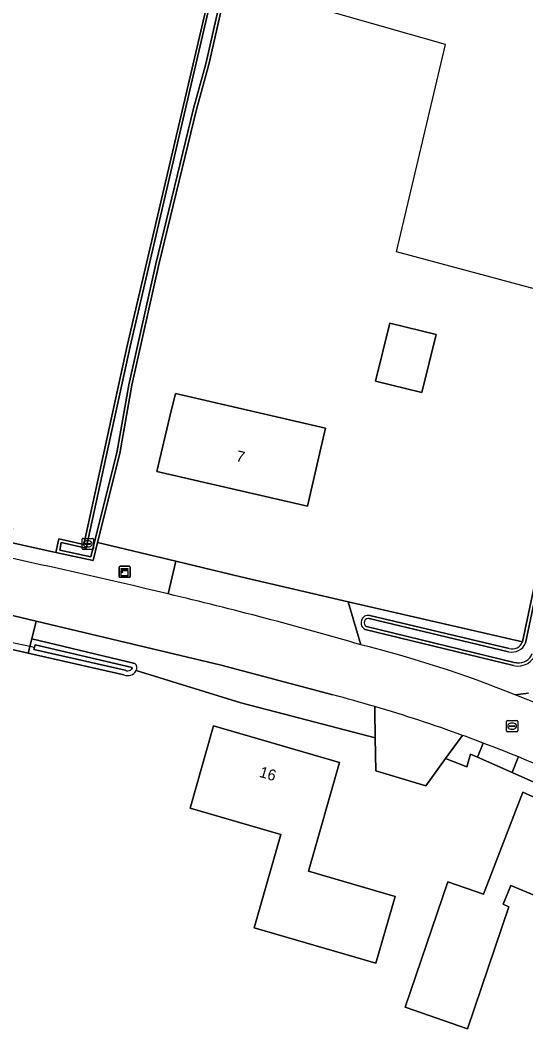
# Model space of a CAD drawing. Extents: x 162879 to 165540, y 384011 to 385181.
# Drawn here: x 164829.2 to 164874.9, y 384549.1 to 384641.5 of the extents above; entities that cross this region are included whole.
import ezdxf

# ---------------------------------------------------------------- set-up
doc = ezdxf.new("R2010")
doc.units = 0
for name, color, linetype in [('IMGEO_Brandkraan', 7, 'Continuous'), ('IMGEO_Duiker', 7, 'Continuous'), ('IMGEO_Erf', 7, 'Continuous'), ('IMGEO_Grasland_agrarisch', 7, 'Continuous'), ('IMGEO_Groenvoorziening', 7, 'Continuous'), ('IMGEO_Hek', 7, 'Continuous'), ('IMGEO_Kast', 7, 'Continuous'), ('IMGEO_Oever', 7, 'Continuous'), ('IMGEO_Pand', 7, 'Continuous'), ('IMGEO_Pand_nummerreeks', 7, 'Continuous'), ('IMGEO_Rijbaan_lokaal_gesloten', 7, 'Continuous'), ('IMGEO_Rijbaan_lokaal_halfverhard', 7, 'Continuous'), ('IMGEO_Rijbaan_lokaal_open', 7, 'Continuous'), ('IMGEO_Rioolput', 7, 'Continuous'), ('IMGEO_Voetpad_halfverhard', 7, 'Continuous'), ('IMGEO_Voetpad_open', 7, 'Continuous'), ('IMGEO_Waterloop', 7, 'Continuous')]:
    doc.layers.add(name, color=color, linetype=linetype)

msp = doc.modelspace()

# ---------------------------------------------------------------- linework, layer by layer
at = {"layer": 'IMGEO_Brandkraan'}
for p, q in [((164873.15, 384577.11), (164873.15, 384577.962)), ((164873.225, 384578.036), (164874.077, 384578.036)), ((164873.409, 384577.53), (164873.409, 384577.542)), ((164873.847, 384577.493), (164873.449, 384577.493)), ((164873.452, 384577.579), (164873.85, 384577.579)), ((164873.638, 384577.816), (164873.663, 384577.816)), ((164873.893, 384577.542), (164873.893, 384577.53)), ((164874.151, 384577.962), (164874.151, 384577.11)), ((164874.077, 384577.036), (164873.225, 384577.036)), ((164873.661, 384577.256), (164873.636, 384577.256))]:
    msp.add_line(p, q, dxfattribs=at)
for points in [[(164873.15, 384577.11), (164873.15, 384577.962)], [(164873.225, 384578.036), (164874.077, 384578.036)], [(164874.151, 384577.962), (164874.151, 384577.11)], [(164874.077, 384577.036), (164873.225, 384577.036)]]:
    msp.add_lwpolyline(points, dxfattribs=at)
for centre, radius, start, end in [((164873.227, 384577.96), 0.0765, 91.55205, 178.44795), ((164873.227, 384577.96), 0.0765, 91.55205, 178.44795), ((164873.449, 384577.539), 0.0403, 85.87752, 175.75265), ((164873.446, 384577.529), 0.0366, 178.93798, 274.71019), ((164873.85, 384577.536), 0.043, 264.86636, 352.45326), ((164873.854, 384577.541), 0.0386, 1.73085, 96.63898), ((164874.075, 384577.96), 0.0765, 1.55205, 88.44795), ((164874.075, 384577.96), 0.0765, 1.55205, 88.44795), ((164873.227, 384577.112), 0.0765, 181.55205, 268.44795), ((164873.227, 384577.112), 0.0765, 181.55205, 268.44795), ((164874.075, 384577.112), 0.0765, 271.55205, 358.44795), ((164874.075, 384577.112), 0.0765, 271.55205, 358.44795)]:
    msp.add_arc(centre, radius, start, end, dxfattribs=at)
for centre, major_axis, ratio, start_param, end_param in [((164873.637, 384577.536), (-0.387, 0.002), 0.722429, 4.712389, 7.853982), ((164873.662, 384577.536), (-0.39, 0.002), 0.717154, 1.570796, 4.712389)]:
    msp.add_ellipse(centre, major_axis=major_axis, ratio=ratio, start_param=start_param, end_param=end_param, dxfattribs=at)
at = {"layer": 'IMGEO_Duiker'}
msp.add_lwpolyline([(164825.409, 384585.74), (164825.968, 384585.624), (164830.013, 384584.781), (164830.42, 384584.696)], dxfattribs=at)
at = {"layer": 'IMGEO_Erf'}
for points in [[(164884.855, 384635.574), (164889.01, 384655.225), (164892.286, 384673.132), (164892.296, 384674.841), (164891.866, 384674.889), (164889.708, 384674.575), (164874.625, 384671.012), (164871.562, 384669.933), (164863.896, 384668.156), (164851.967, 384665.092), (164851.573, 384661.102), (164847.9, 384644.922), (164846.204, 384637.453), (164845.099, 384633.399), (164841.69, 384619.346), (164839.241, 384608.406), (164838.16, 384602.227), (164836.135, 384594.16), (164843.208, 384592.475), (164849.111, 384591.069), (164852.594, 384590.24), (164858.797, 384588.808), (164874.596, 384585.16), (164881.031, 384615.693)], [(164862.582, 384614.043), (164866.761, 384613.014), (164865.464, 384607.75), (164861.285, 384608.78)], [(164856.753, 384604.536), (164856.244, 384602.333), (164855.119, 384597.461), (164841.492, 384600.605), (164842.653, 384605.469), (164843.18, 384607.675)], [(164844.509, 384570.12), (164846.634, 384577.572), (164858.02, 384574.239), (164855.219, 384564.415), (164863.057, 384562.121), (164861.328, 384556.057), (164850.318, 384559.28), (164852.723, 384567.715)], [(164867.841, 384563.432), (164871.058, 384562.332), (164874.607, 384571.553), (164884.752, 384566.997), (164881.711, 384559.702), (164873.542, 384563.108), (164872.83, 384561.4), (164873.347, 384561.185), (164869.619, 384550.135), (164863.962, 384552.087)]]:
    msp.add_lwpolyline(points, close=True, dxfattribs=at)
for points in [[(164838.505, 384582.191), (164829.854, 384584.145), (164825.832, 384585.053), (164814.319, 384587.653), (164810.012, 384588.909), (164807.037, 384589.505), (164801.83, 384590.809), (164796.401, 384591.835), (164796.342, 384591.461), (164791.728, 384592.324), (164791.786, 384592.707), (164779.884, 384594.957), (164779.969, 384595.608), (164778.182, 384595.757), (164775.565, 384550.982), (164774.79, 384551.07), (164777.346, 384595.044), (164776.698, 384595.272), (164774.114, 384553.281), (164772.813, 384536.193)], [(164885.513, 384568.068), (164873.657, 384573.342), (164870.529, 384574.734), (164869.886, 384575.007), (164869.558, 384573.853), (164867.626, 384574.605), (164865.83, 384572.146), (164861.301, 384573.498), (164861.259, 384576.486), (164853.064, 384578.624), (164849.105, 384579.664), (164839.629, 384582.568)]]:
    msp.add_lwpolyline(points, dxfattribs=at)
msp.add_arc((164838.865, 384582.982), 0.869, 245.53593, 331.54793, dxfattribs=at)
at = {"layer": 'IMGEO_Grasland_agrarisch'}
msp.add_lwpolyline([(164851.132, 384664.625), (164812.915, 384655.441), (164787.116, 384648.704), (164785.707, 384648.195), (164784.87, 384647.647), (164784.642, 384646.479), (164784.461, 384605.649), (164788.124, 384605.003), (164799.308, 384601.903), (164828.449, 384595.429), (164828.137, 384594.201), (164832.372, 384593.268), (164832.632, 384594.499), (164834.88, 384594), (164838.818, 384611.982)], close=True, dxfattribs=at)
at = {"layer": 'IMGEO_Groenvoorziening'}
for points in [[(164842.517, 384589.515), (164843.208, 384592.475), (164836.135, 384594.16), (164835.726, 384592.529), (164832.372, 384593.268), (164828.137, 384594.201), (164799.012, 384600.62), (164784.338, 384604.409), (164784.461, 384605.649), (164784.642, 384646.479)], [(164874.596, 384585.16), (164858.797, 384588.808), (164859.943, 384584.905)], [(164860.768, 384587.573), (164873.382, 384584.562)], [(164830.581, 384587.048), (164830.176, 384585.431), (164839.499, 384583.226)], [(164857.41, 384580.373), (164847.334, 384583.068), (164830.581, 384587.048)], [(164873.767, 384583.023), (164860.365, 384586.297)], [(164839.629, 384582.568), (164849.105, 384579.664), (164853.064, 384578.624), (164861.259, 384576.486), (164861.225, 384578.921), (164861.221, 384579.313)], [(164873.932, 384580.379), (164875.129, 384580.532)], [(164869.16, 384576.705), (164869.044, 384576.545), (164867.626, 384574.605), (164869.558, 384573.853), (164869.886, 384575.007), (164870.529, 384574.734), (164870.971, 384575.849)], [(164870.971, 384575.849), (164871.035, 384576.008)], [(164874.22, 384574.75), (164874.167, 384574.624), (164873.657, 384573.342), (164885.513, 384568.068), (164886.049, 384569.202)]]:
    msp.add_lwpolyline(points, dxfattribs=at)
for centre, radius, start, end in [((164639.813, 383734.058), 879.145, 76.669415, 78.936523), ((164860.651, 384586.908), 0.675, 80.05321, 244.89135), ((164834.324, 384481.839), 106.202, 68.10226, 76.04081), ((164873.629, 384585.592), 1.06, 256.5381, 335.91037), ((164874.171, 384584.686), 1.711, 256.33307, 346.31728), ((164839.22, 384582.829), 0.485, 327.45754, 54.89427), ((164823.648, 384451.607), 133.119, 73.60519, 75.30782), ((164824.275, 384453.089), 131.513, 69.17247, 70.04397), ((164822.632, 384449.373), 135.575, 62.11076, 67.6345)]:
    msp.add_arc(centre, radius, start, end, dxfattribs=at)
at = {"layer": 'IMGEO_Hek'}
msp.add_lwpolyline([(164881.031, 384615.693), (164863.184, 384620.495), (164867.612, 384639.281), (164847.9, 384644.922)], dxfattribs=at)
at = {"layer": 'IMGEO_Kast'}
for p, q in [((164838.09, 384591.094), (164838.09, 384591.935)), ((164838.09, 384591.935), (164838.09, 384591.094)), ((164838.165, 384592.019), (164839.006, 384592.019)), ((164839.006, 384592.019), (164838.165, 384592.019)), ((164839.09, 384591.944), (164839.09, 384591.103)), ((164839.09, 384591.103), (164839.09, 384591.944)), ((164839.015, 384591.019), (164838.174, 384591.019)), ((164838.174, 384591.019), (164839.015, 384591.019))]:
    msp.add_line(p, q, dxfattribs=at)
for points in [[(164838.285, 384591.809), (164838.885, 384591.809), (164838.885, 384591.724), (164838.285, 384591.724), (164838.285, 384591.809)], [(164838.285, 384591.634), (164838.885, 384591.634), (164838.885, 384591.145), (164838.285, 384591.145), (164838.285, 384591.634)]]:
    msp.add_lwpolyline(points, dxfattribs=at)
msp.add_circle((164838.369, 384591.483), 0.0377, dxfattribs=at)
for centre, start, end in [((164838.168, 384591.941), 92.4484, 184.28452), ((164838.168, 384591.941), 92.4484, 184.28452), ((164839.012, 384591.941), 2.4484, 94.28452), ((164839.012, 384591.941), 2.4484, 94.28452), ((164838.168, 384591.097), 182.4484, 274.28452), ((164838.168, 384591.097), 182.4484, 274.28452), ((164839.012, 384591.097), 272.4484, 4.28452), ((164839.012, 384591.097), 272.4484, 4.28452)]:
    msp.add_arc(centre, 0.0779, start, end, dxfattribs=at)
at = {"layer": 'IMGEO_Oever'}
for points in [[(164889.708, 384674.575), (164891.866, 384674.889), (164892.296, 384674.841), (164892.286, 384673.132), (164889.01, 384655.225), (164884.855, 384635.574), (164881.031, 384615.693), (164874.596, 384585.16)], [(164851.132, 384664.625), (164838.818, 384611.982), (164834.88, 384594), (164832.632, 384594.499), (164832.372, 384593.268), (164835.726, 384592.529), (164836.135, 384594.16), (164838.16, 384602.227), (164839.241, 384608.406), (164841.69, 384619.346), (164845.099, 384633.399), (164846.204, 384637.453), (164847.9, 384644.922)], [(164847.62, 384644.986), (164845.926, 384637.523), (164844.821, 384633.471), (164841.411, 384619.411), (164838.96, 384608.462), (164837.879, 384602.287), (164835.857, 384594.23), (164835.515, 384592.869), (164832.712, 384593.487), (164832.853, 384594.156), (164835.099, 384593.658), (164839.098, 384611.919), (164851.322, 384664.599)], [(164874.868, 384585.058), (164881.312, 384615.636), (164885.136, 384635.517), (164889.292, 384655.169)], [(164873.382, 384584.562), (164860.768, 384587.573)], [(164860.722, 384587.289), (164873.327, 384584.28)], [(164860.365, 384586.297), (164873.767, 384583.023)], [(164874.08, 384583.265), (164873.823, 384583.305), (164860.473, 384586.566)], [(164830.176, 384585.431), (164829.854, 384584.145), (164838.505, 384582.191)], [(164839.499, 384583.226), (164830.176, 384585.431)], [(164838.752, 384582.558), (164838.625, 384582.603), (164830.375, 384584.466), (164830.42, 384584.696), (164830.489, 384584.917), (164839.274, 384582.839)], [(164839.271, 384582.808), (164839.259, 384582.785), (164839.211, 384582.712)]]:
    msp.add_lwpolyline(points, dxfattribs=at)
for centre, radius, start, end in [((164860.651, 384586.908), 0.675, 80.05321, 244.89135), ((164860.651, 384586.909), 0.387, 79.46218, 242.53057), ((164873.623, 384585.61), 1.362, 257.46753, 336.10787), ((164873.629, 384585.592), 1.06, 256.5381, 335.91037), ((164874.171, 384584.686), 1.711, 256.33307, 346.31728), ((164874.198, 384584.642), 1.382, 265.11672, 337.53284), ((164839.22, 384582.829), 0.485, 327.45754, 54.89427), ((164838.865, 384582.982), 0.869, 245.53593, 331.54793), ((164838.865, 384582.981), 0.438, 255.01894, 322.0755), ((164839.222, 384582.828), 0.0535, 337.54495, 11.39997)]:
    msp.add_arc(centre, radius, start, end, dxfattribs=at)
at = {"layer": 'IMGEO_Pand'}
for points in [[(164862.582, 384614.043), (164861.285, 384608.78), (164865.464, 384607.75), (164866.761, 384613.014)], [(164856.244, 384602.333), (164856.753, 384604.536), (164843.18, 384607.675), (164842.653, 384605.469), (164841.492, 384600.605), (164855.119, 384597.461)], [(164861.328, 384556.057), (164863.057, 384562.121), (164855.219, 384564.415), (164858.02, 384574.239), (164846.634, 384577.572), (164844.509, 384570.12), (164852.723, 384567.715), (164850.318, 384559.28)], [(164869.619, 384550.135), (164873.347, 384561.185), (164872.83, 384561.4), (164873.542, 384563.108), (164881.711, 384559.702), (164884.752, 384566.997), (164874.607, 384571.553), (164871.058, 384562.332), (164867.841, 384563.432), (164863.962, 384552.087)]]:
    msp.add_lwpolyline(points, close=True, dxfattribs=at)
at = {"layer": 'IMGEO_Rijbaan_lokaal_gesloten'}
msp.add_lwpolyline([(164772.984, 384603.381), (164772.278, 384598.314), (164792.125, 384594.918), (164796.822, 384594.115), (164804.09, 384592.871), (164824.484, 384588.496), (164825.618, 384588.227), (164830.581, 384587.048), (164847.334, 384583.068), (164857.41, 384580.373)], dxfattribs=at)
for centre, radius, start, end in [((164639.813, 383734.058), 879.145, 76.669415, 78.936523), ((164762.664, 384252.425), 346.419, 73.69119, 76.67284), ((164834.324, 384481.839), 106.202, 68.10226, 76.04081), ((164823.648, 384451.607), 133.119, 73.60519, 75.30782), ((164834.457, 384482.117), 105.895, 64.563, 68.11323), ((164823.54, 384451.222), 133.519, 70.02115, 73.60765), ((164824.275, 384453.089), 131.513, 69.17247, 70.04397), ((164821.764, 384446.602), 138.469, 67.73864, 69.15565), ((164822.632, 384449.373), 135.575, 62.11076, 67.6345)]:
    msp.add_arc(centre, radius, start, end, dxfattribs=at)
at = {"layer": 'IMGEO_Rijbaan_lokaal_halfverhard'}
msp.add_lwpolyline([(164875.129, 384580.532), (164873.932, 384580.379)], dxfattribs=at)
msp.add_arc((164834.457, 384482.117), 105.895, 64.563, 68.11323, dxfattribs=at)
at = {"layer": 'IMGEO_Rijbaan_lokaal_open'}
for points in [[(164858.797, 384588.808), (164852.594, 384590.24), (164849.111, 384591.069), (164843.208, 384592.475), (164842.517, 384589.515)], [(164859.943, 384584.905), (164858.797, 384588.808)], [(164861.221, 384579.313), (164861.225, 384578.921), (164861.259, 384576.486), (164861.301, 384573.498), (164865.83, 384572.146), (164867.626, 384574.605), (164869.044, 384576.545)], [(164869.044, 384576.545), (164869.16, 384576.705)]]:
    msp.add_lwpolyline(points, dxfattribs=at)
for centre, radius, start, end in [((164762.664, 384252.425), 346.419, 73.69119, 76.67284), ((164823.54, 384451.222), 133.519, 70.02115, 73.60765)]:
    msp.add_arc(centre, radius, start, end, dxfattribs=at)
at = {"layer": 'IMGEO_Rioolput'}
for p, q in [((164834.751, 384593.62), (164834.751, 384594.472)), ((164834.826, 384594.546), (164835.678, 384594.546)), ((164835.01, 384594.04), (164835.01, 384594.052)), ((164835.448, 384594.003), (164835.05, 384594.003)), ((164835.053, 384594.089), (164835.451, 384594.089)), ((164835.239, 384594.326), (164835.264, 384594.326)), ((164835.494, 384594.052), (164835.494, 384594.04)), ((164835.752, 384594.472), (164835.752, 384593.62)), ((164835.678, 384593.546), (164834.826, 384593.546)), ((164835.262, 384593.766), (164835.237, 384593.766))]:
    msp.add_line(p, q, dxfattribs=at)
for points in [[(164834.751, 384593.62), (164834.751, 384594.472)], [(164834.826, 384594.546), (164835.678, 384594.546)], [(164835.752, 384594.472), (164835.752, 384593.62)], [(164835.678, 384593.546), (164834.826, 384593.546)]]:
    msp.add_lwpolyline(points, dxfattribs=at)
for centre, radius, start, end in [((164834.828, 384594.47), 0.0765, 91.55205, 178.44795), ((164834.828, 384594.47), 0.0765, 91.55205, 178.44795), ((164835.05, 384594.049), 0.0403, 85.87752, 175.75265), ((164835.047, 384594.039), 0.0366, 178.93798, 274.71019), ((164835.451, 384594.046), 0.043, 264.86636, 352.45326), ((164835.455, 384594.051), 0.0386, 1.73085, 96.63898), ((164835.676, 384594.47), 0.0765, 1.55205, 88.44795), ((164835.676, 384594.47), 0.0765, 1.55205, 88.44795), ((164834.828, 384593.622), 0.0765, 181.55205, 268.44795), ((164834.828, 384593.622), 0.0765, 181.55205, 268.44795), ((164835.676, 384593.622), 0.0765, 271.55205, 358.44795), ((164835.676, 384593.622), 0.0765, 271.55205, 358.44795)]:
    msp.add_arc(centre, radius, start, end, dxfattribs=at)
for centre, major_axis, ratio, start_param, end_param in [((164835.238, 384594.046), (-0.387, 0.002), 0.722429, 4.712389, 7.853982), ((164835.263, 384594.046), (-0.39, 0.002), 0.717154, 1.570796, 4.712389)]:
    msp.add_ellipse(centre, major_axis=major_axis, ratio=ratio, start_param=start_param, end_param=end_param, dxfattribs=at)
at = {"layer": 'IMGEO_Voetpad_halfverhard'}
msp.add_lwpolyline([(164871.035, 384576.008), (164870.971, 384575.849), (164870.529, 384574.734), (164873.657, 384573.342), (164874.167, 384574.624), (164874.22, 384574.75)], dxfattribs=at)
msp.add_arc((164821.764, 384446.602), 138.469, 67.73864, 69.15565, dxfattribs=at)
at = {"layer": 'IMGEO_Voetpad_open'}
for points in [[(164830.581, 384587.048), (164825.618, 384588.227)], [(164826.3, 384587.02), (164826.149, 384586.383), (164825.832, 384585.053), (164829.854, 384584.145), (164830.176, 384585.431), (164830.581, 384587.048)]]:
    msp.add_lwpolyline(points, dxfattribs=at)
at = {"layer": 'IMGEO_Waterloop'}
for points in [[(164851.322, 384664.599), (164839.098, 384611.919), (164835.099, 384593.658), (164832.853, 384594.156), (164832.712, 384593.487), (164835.515, 384592.869), (164835.857, 384594.23), (164837.879, 384602.287), (164838.96, 384608.462), (164841.411, 384619.411), (164844.821, 384633.471), (164845.926, 384637.523), (164847.62, 384644.986)], [(164889.292, 384655.169), (164885.136, 384635.517), (164881.312, 384615.636), (164874.868, 384585.058)], [(164873.327, 384584.28), (164860.722, 384587.289)], [(164860.473, 384586.566), (164873.823, 384583.305), (164874.08, 384583.265)], [(164839.274, 384582.839), (164830.489, 384584.917), (164830.42, 384584.696), (164830.375, 384584.466), (164838.625, 384582.603), (164838.752, 384582.558)], [(164839.211, 384582.712), (164839.259, 384582.785), (164839.271, 384582.808)]]:
    msp.add_lwpolyline(points, dxfattribs=at)
for centre, radius, start, end in [((164860.651, 384586.909), 0.387, 79.46218, 242.53057), ((164873.623, 384585.61), 1.362, 257.46753, 336.10787), ((164874.198, 384584.642), 1.382, 265.11672, 337.53284), ((164838.865, 384582.981), 0.438, 255.01894, 322.0755), ((164839.222, 384582.828), 0.0535, 337.54495, 11.39997)]:
    msp.add_arc(centre, radius, start, end, dxfattribs=at)

# ---------------------------------------------------------------- texts
at = {"layer": 'IMGEO_Pand_nummerreeks'}
for s, rotation, p in [('7', 347.00815, (164848.603, 384601.551)), ('16', 343.68377, (164850.7, 384572.964))]:
    msp.add_text(s, height=1, rotation=rotation, dxfattribs=at).set_placement(p)

doc.saveas('drawing.dxf')
